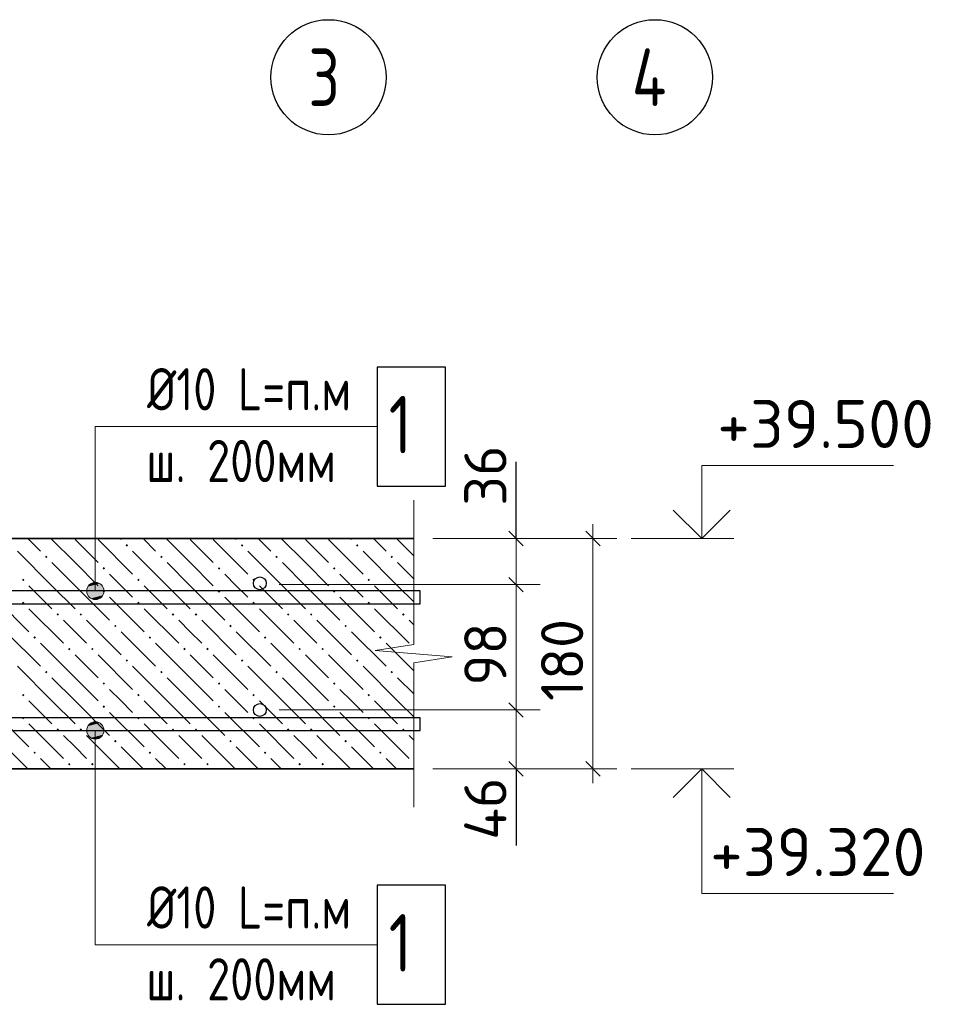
# Model space of a CAD drawing. Header units: millimetres. Extents: x 40580 to 1930067, y -240640 to 81020.
# Tile 286 of 656: x 905214 to 910061, y -229839 to -224710. Entities that reach past the tile are written whole.
import ezdxf

# ---------------------------------------------------------------- set-up
doc = ezdxf.new("R2010")
doc.units = ezdxf.units.MM
doc.linetypes.add('CENTER', pattern=[2, 1.25, -0.25, 0.25, -0.25])
for name, color, linetype, lineweight in [('Standard', 7, 'Continuous', 25), ('ЖБ Перекрытие верхний уровень', 7, 'Continuous', 35), ('ОСИ', 7, 'CENTER', 15), ('Позиционная метка линия выноска', 7, 'Continuous', 13), ('Позиционная метка номер позиции', 7, 'Continuous', 13), ('Примечания', 7, 'Continuous', 13), ('Фоновоя арматура Х1', 52, 'Continuous', 25)]:
    doc.layers.add(name, color=color, linetype=linetype, lineweight=lineweight)
doc.layers.add('Размерная выноска', color=7, linetype='Continuous')
doc.styles.add('GOST 2.304', font='isocpeur.ttf', dxfattribs={"width": 0.8})
doc.styles.add('ISOCPEUR', font='isocpeur.ttf')

msp = doc.modelspace()

# ---------------------------------------------------------------- hatches: boundary and pattern name
at = {"layer": 'ЖБ Перекрытие верхний уровень', "linetype": 'Continuous', "lineweight": 13, "transparency": 33554687}
for points in [[(905765.3, -227448.5), (905771.8, -227442), (905778.3, -227448.5), (905771.8, -227455)], [(906365.3, -227448.5), (906371.8, -227442), (906378.3, -227448.5), (906371.8, -227455)], [(906965.3, -227448.5), (906971.8, -227442), (906978.3, -227448.5), (906971.8, -227455)], [(905345.3, -227508.5), (905351.8, -227502), (905358.3, -227508.5), (905351.8, -227515)], [(905945.3, -227508.5), (905951.8, -227502), (905958.3, -227508.5), (905951.8, -227515)], [(906545.3, -227508.5), (906551.8, -227502), (906558.3, -227508.5), (906551.8, -227515)], [(907145.3, -227508.5), (907151.8, -227502), (907158.3, -227508.5), (907151.8, -227515)], [(905645.3, -227568.5), (905651.8, -227562), (905658.3, -227568.5), (905651.8, -227575)], [(906245.3, -227568.5), (906251.8, -227562), (906258.3, -227568.5), (906251.8, -227575)], [(906845.3, -227568.5), (906851.8, -227562), (906858.3, -227568.5), (906851.8, -227575)], [(905225.3, -227628.5), (905231.8, -227622), (905238.3, -227628.5), (905231.8, -227635)], [(905825.3, -227628.5), (905831.8, -227622), (905838.3, -227628.5), (905831.8, -227635)], [(906425.3, -227628.5), (906431.8, -227622), (906438.3, -227628.5), (906431.8, -227635)], [(907025.3, -227628.5), (907031.8, -227622), (907038.3, -227628.5), (907031.8, -227635)], [(905645.3, -227688.5), (905651.8, -227682), (905658.3, -227688.5), (905651.8, -227695)], [(906245.3, -227688.5), (906251.8, -227682), (906258.3, -227688.5), (906251.8, -227695)], [(906845.3, -227688.5), (906851.8, -227682), (906858.3, -227688.5), (906851.8, -227695)], [(905225.3, -227748.5), (905231.8, -227742), (905238.3, -227748.5), (905231.8, -227755)], [(905825.3, -227748.5), (905831.8, -227742), (905838.3, -227748.5), (905831.8, -227755)], [(906425.3, -227748.5), (906431.8, -227742), (906438.3, -227748.5), (906431.8, -227755)], [(907025.3, -227748.5), (907031.8, -227742), (907038.3, -227748.5), (907031.8, -227755)], [(905405.3, -227808.5), (905411.8, -227802), (905418.3, -227808.5), (905411.8, -227815)], [(905525.3, -227808.5), (905531.8, -227802), (905538.3, -227808.5), (905531.8, -227815)], [(906005.3, -227808.5), (906011.8, -227802), (906018.3, -227808.5), (906011.8, -227815)], [(906125.3, -227808.5), (906131.8, -227802), (906138.3, -227808.5), (906131.8, -227815)], [(906605.3, -227808.5), (906611.8, -227802), (906618.3, -227808.5), (906611.8, -227815)], [(906725.3, -227808.5), (906731.8, -227802), (906738.3, -227808.5), (906731.8, -227815)], [(907205.3, -227808.5), (907211.8, -227802), (907218.3, -227808.5), (907211.8, -227815)], [(905705.3, -227868.5), (905711.8, -227862), (905718.3, -227868.5), (905711.8, -227875)], [(906305.3, -227868.5), (906311.8, -227862), (906318.3, -227868.5), (906311.8, -227875)], [(906905.3, -227868.5), (906911.8, -227862), (906918.3, -227868.5), (906911.8, -227875)], [(905285.3, -227928.5), (905291.8, -227922), (905298.3, -227928.5), (905291.8, -227935)], [(905885.3, -227928.5), (905891.8, -227922), (905898.3, -227928.5), (905891.8, -227935)], [(906485.3, -227928.5), (906491.8, -227922), (906498.3, -227928.5), (906491.8, -227935)], [(907085.3, -227928.5), (907091.8, -227922), (907098.3, -227928.5), (907091.8, -227935)], [(905465.3, -227988.5), (905471.8, -227982), (905478.3, -227988.5), (905471.8, -227995)], [(905585.3, -227988.5), (905591.8, -227982), (905598.3, -227988.5), (905591.8, -227995)], [(906065.3, -227988.5), (906071.8, -227982), (906078.3, -227988.5), (906071.8, -227995)], [(906185.3, -227988.5), (906191.8, -227982), (906198.3, -227988.5), (906191.8, -227995)], [(906665.3, -227988.5), (906671.8, -227982), (906678.3, -227988.5), (906671.8, -227995)], [(906785.3, -227988.5), (906791.8, -227982), (906798.3, -227988.5), (906791.8, -227995)], [(907265.3, -227988.5), (907265.9, -227987.8), (907265.9, -227989.1)], [(905765.3, -228048.5), (905771.8, -228042), (905778.3, -228048.5), (905771.8, -228055)], [(906365.3, -228048.5), (906371.8, -228042), (906378.3, -228048.5), (906371.8, -228055)], [(906965.3, -228048.5), (906971.8, -228042), (906978.3, -228048.5), (906971.8, -228055)], [(905345.3, -228108.5), (905351.8, -228102), (905358.3, -228108.5), (905351.8, -228115)], [(905945.3, -228108.5), (905951.8, -228102), (905958.3, -228108.5), (905951.8, -228115)], [(906545.3, -228108.5), (906551.8, -228102), (906558.3, -228108.5), (906551.8, -228115)], [(907145.3, -228108.5), (907151.8, -228102), (907158.3, -228108.5), (907151.8, -228115)], [(905645.3, -228168.5), (905651.8, -228162), (905658.3, -228168.5), (905651.8, -228175)], [(906245.3, -228168.5), (906251.8, -228162), (906258.3, -228168.5), (906251.8, -228175)], [(906845.3, -228168.5), (906851.8, -228162), (906858.3, -228168.5), (906851.8, -228175)], [(905225.3, -228228.5), (905231.8, -228222), (905238.3, -228228.5), (905231.8, -228235)], [(905825.3, -228228.5), (905831.8, -228222), (905838.3, -228228.5), (905831.8, -228235)], [(906425.3, -228228.5), (906431.8, -228222), (906438.3, -228228.5), (906431.8, -228235)], [(907025.3, -228228.5), (907031.8, -228222), (907038.3, -228228.5), (907031.8, -228235)], [(905645.3, -228288.5), (905651.8, -228282), (905658.3, -228288.5), (905651.8, -228295)], [(906245.3, -228288.5), (906251.8, -228282), (906258.3, -228288.5), (906251.8, -228295)], [(906845.3, -228288.5), (906851.8, -228282), (906858.3, -228288.5), (906851.8, -228295)], [(905225.3, -228348.5), (905231.8, -228342), (905238.3, -228348.5), (905231.8, -228355)], [(905825.3, -228348.5), (905831.8, -228342), (905838.3, -228348.5), (905831.8, -228355)], [(906425.3, -228348.5), (906431.8, -228342), (906438.3, -228348.5), (906431.8, -228355)], [(907025.3, -228348.5), (907031.8, -228342), (907038.3, -228348.5), (907031.8, -228355)], [(905405.3, -228408.5), (905411.8, -228402), (905418.3, -228408.5), (905411.8, -228415)], [(905525.3, -228408.5), (905531.8, -228402), (905538.3, -228408.5), (905531.8, -228415)], [(906005.3, -228408.5), (906011.8, -228402), (906018.3, -228408.5), (906011.8, -228415)], [(906125.3, -228408.5), (906131.8, -228402), (906138.3, -228408.5), (906131.8, -228415)], [(906605.3, -228408.5), (906611.8, -228402), (906618.3, -228408.5), (906611.8, -228415)], [(906725.3, -228408.5), (906731.8, -228402), (906738.3, -228408.5), (906731.8, -228415)], [(907205.3, -228408.5), (907211.8, -228402), (907218.3, -228408.5), (907211.8, -228415)], [(905705.3, -228468.5), (905711.8, -228462), (905718.3, -228468.5), (905711.8, -228475)], [(906305.3, -228468.5), (906311.8, -228462), (906318.3, -228468.5), (906311.8, -228475)], [(906905.3, -228468.5), (906911.8, -228462), (906918.3, -228468.5), (906911.8, -228475)], [(905285.3, -228528.5), (905291.8, -228522), (905298.3, -228528.5), (905291.8, -228535)], [(905885.3, -228528.5), (905891.8, -228522), (905898.3, -228528.5), (905891.8, -228535)], [(906485.3, -228528.5), (906491.8, -228522), (906498.3, -228528.5), (906491.8, -228535)], [(907085.3, -228528.5), (907091.8, -228522), (907098.3, -228528.5), (907091.8, -228535)], [(905465.3, -228588.5), (905471.8, -228582), (905478.3, -228588.5), (905471.8, -228595)], [(905585.3, -228588.5), (905591.8, -228582), (905598.3, -228588.5), (905591.8, -228595)], [(906065.3, -228588.5), (906071.8, -228582), (906078.3, -228588.5), (906071.8, -228595)], [(906185.3, -228588.5), (906191.8, -228582), (906198.3, -228588.5), (906191.8, -228595)], [(906665.3, -228588.5), (906671.8, -228582), (906678.3, -228588.5), (906671.8, -228595)], [(906785.3, -228588.5), (906791.8, -228582), (906798.3, -228588.5), (906791.8, -228595)], [(907265.3, -228588.5), (907265.9, -228587.8), (907265.9, -228589.1)]]:
    msp.add_hatch(color=7, dxfattribs=at).paths.add_polyline_path(points, flags=16)
at = {"layer": 'Позиционная метка линия выноска', "linetype": 'Continuous', "lineweight": 13, "transparency": 33554687}
for points in [[(905630, -227647.4), (905585, -227647.4), (905568.7, -227663.6)], [(905630, -227647.4), (905568.7, -227663.6), (905646.2, -227663.6)], [(905585, -227647.4), (905630, -227647.4), (905607.5, -227641.1)], [(905646.2, -227663.6), (905568.7, -227663.6), (905562.5, -227686.1)], [(905646.2, -227663.6), (905562.5, -227686.1), (905652.5, -227686.1)], [(905652.5, -227686.1), (905562.5, -227686.1), (905568.7, -227708.6)], [(905652.5, -227686.1), (905568.7, -227708.6), (905646.2, -227708.6)], [(905646.2, -227708.6), (905568.7, -227708.6), (905585, -227724.8)], [(905646.2, -227708.6), (905585, -227724.8), (905630, -227724.8)], [(905630, -227724.8), (905585, -227724.8), (905607.5, -227731.1)], [(905585, -228374), (905630, -228374), (905607.5, -228367.7)], [(905562.5, -228412.7), (905652.5, -228412.7), (905646.1, -228390.2)], [(905562.5, -228412.7), (905646.1, -228390.2), (905568.7, -228390.2)], [(905568.7, -228435.2), (905652.5, -228412.7), (905562.5, -228412.7)], [(905568.7, -228390.2), (905646.1, -228390.2), (905630, -228374)], [(905568.7, -228390.2), (905630, -228374), (905585, -228374)], [(905568.7, -228435.2), (905646.1, -228435.2), (905652.5, -228412.7)], [(905585, -228451.4), (905646.1, -228435.2), (905568.7, -228435.2)], [(905585, -228451.4), (905630, -228451.4), (905646.1, -228435.2)], [(905630, -228451.4), (905585, -228451.4), (905607.5, -228457.7)]]:
    msp.add_hatch(color=7, dxfattribs=at).paths.add_polyline_path(points)

# ---------------------------------------------------------------- linework, layer by layer
at = {"layer": 'Standard', "color": 7, "linetype": 'Continuous', "lineweight": 13, "transparency": 33554687}
for p, q in [((907799.3, -227412.7), (907799.3, -227337.7)), ((908199.3, -227412.7), (908199.3, -227337.7)), ((907761.8, -227375.2), (907836.8, -227450.2)), ((908236.8, -227450.2), (908161.8, -227375.2)), ((907799.3, -227412.7), (907799.3, -227652.7)), ((908399.3, -227412.7), (908932.6, -227412.7)), ((907761.8, -227615.2), (907836.8, -227690.2)), ((907799.3, -227652.7), (907799.3, -228306.1)), ((907761.8, -228268.6), (907836.8, -228343.6)), ((907799.3, -228306.1), (907799.3, -228612.7)), ((907761.8, -228575.2), (907836.8, -228650.2)), ((907799.3, -228612.7), (907799.3, -228687.7)), ((908236.8, -228650.2), (908161.8, -228575.2)), ((908199.3, -228612.7), (908199.3, -228687.7)), ((908399.3, -228612.7), (908932.6, -228612.7))]:
    msp.add_line(p, q, dxfattribs=at)
at = {"layer": 'Standard', "color": 251, "linetype": 'Continuous', "lineweight": 13, "true_color": 0x656565, "transparency": 33554687}
for p, q in [((908199.3, -227412.7), (907365.9, -227412.7)), ((907799.3, -227412.7), (907674.3, -227412.7)), ((907799.3, -227412.7), (907924.3, -227412.7)), ((908199.3, -227412.7), (908074.3, -227412.7)), ((908199.3, -227412.7), (908324.3, -227412.7)), ((907799.3, -227652.7), (907674.3, -227652.7)), ((907799.3, -227652.7), (907924.3, -227652.7)), ((907799.3, -228306.1), (907674.3, -228306.1)), ((907799.3, -228306.1), (907924.3, -228306.1)), ((908199.3, -228612.7), (907365.9, -228612.7)), ((907799.3, -228612.7), (907674.3, -228612.7)), ((907799.3, -228612.7), (907924.3, -228612.7)), ((908199.3, -228612.7), (908074.3, -228612.7)), ((908199.3, -228612.7), (908324.3, -228612.7))]:
    msp.add_line(p, q, dxfattribs=at)
at = {"layer": 'Standard', "color": 7, "linetype": 'Continuous', "lineweight": 13, "transparency": 33554687}
for points in [[(908765.9, -227412.7), (908765.9, -227032.7), (909765.9, -227032.7)], [(908617.4, -227264.2), (908765.9, -227412.7), (908914.4, -227264.2)], [(908199.3, -228612.7), (908199.3, -228113.8), (908199.3, -228113.8), (908199.3, -227412.7)], [(908617.4, -228761.2), (908765.9, -228612.7), (908914.4, -228761.2)], [(908765.9, -228612.7), (908765.9, -229262.7), (909765.9, -229262.7)]]:
    msp.add_lwpolyline(points, dxfattribs=at)
at = {"layer": 'Standard', "color": 251, "linetype": 'Continuous', "lineweight": 13, "true_color": 0x656565, "transparency": 33554687}
for points in [[(907799.3, -227412.7), (907782.3, -227412.7), (907782.3, -227412.7), (907782.3, -227412.7), (907782.3, -227412.7), (907365.9, -227412.7)], [(907799.3, -227652.7), (907782.3, -227652.7), (907782.3, -227652.7), (907782.3, -227652.7), (907782.3, -227652.7), (906564.4, -227652.7)], [(907799.3, -228306.1), (907782.3, -228306.1), (907782.3, -228306.1), (906564.4, -228306.1)], [(907799.3, -228612.7), (907782.3, -228612.7), (907782.3, -228612.7), (907365.9, -228612.7)]]:
    msp.add_lwpolyline(points, dxfattribs=at)
at = {"layer": 'ЖБ Перекрытие верхний уровень', "transparency": 33554687}
for p, q in [((907265.9, -227412.7), (900599.3, -227412.7)), ((900599.3, -228612.7), (907265.9, -228612.7))]:
    msp.add_line(p, q, dxfattribs=at)
at = {"layer": 'ЖБ Перекрытие верхний уровень', "color": 9, "linetype": 'Continuous', "lineweight": 13, "true_color": 0xc7c7c7, "transparency": 33554687}
for p, q in [((905256, -227412.7), (905321.8, -227478.5)), ((905501.8, -227538.5), (905376, -227412.7)), ((905501.8, -227418.5), (905621.8, -227538.5)), ((905621.8, -227418.5), (905801.8, -227598.5)), ((905736, -227412.7), (905741.8, -227418.5)), ((905856, -227412.7), (905921.8, -227478.5)), ((906101.8, -227538.5), (905976, -227412.7)), ((906101.8, -227418.5), (906221.8, -227538.5)), ((906221.8, -227418.5), (906401.8, -227598.5)), ((906336, -227412.7), (906341.8, -227418.5)), ((906456, -227412.7), (906521.8, -227478.5)), ((906701.8, -227538.5), (906576, -227412.7)), ((906701.8, -227418.5), (906821.8, -227538.5)), ((906821.8, -227418.5), (907001.8, -227598.5)), ((906936, -227412.7), (906941.8, -227418.5)), ((907056, -227412.7), (907121.8, -227478.5)), ((907265.9, -227502.6), (907176, -227412.7)), ((905381.8, -227658.5), (905201.8, -227478.5)), ((905981.8, -227658.5), (905801.8, -227478.5)), ((906581.8, -227658.5), (906401.8, -227478.5)), ((907181.8, -227658.5), (907001.8, -227478.5)), ((905381.8, -227538.5), (905501.8, -227658.5)), ((905501.8, -227538.5), (905621.8, -227658.5)), ((905981.8, -227538.5), (906101.8, -227658.5)), ((906101.8, -227538.5), (906221.8, -227658.5)), ((906581.8, -227538.5), (906701.8, -227658.5)), ((906701.8, -227538.5), (906821.8, -227658.5)), ((907181.8, -227538.5), (907265.9, -227622.6)), ((905741.8, -227658.5), (905681.8, -227598.5)), ((906341.8, -227658.5), (906281.8, -227598.5)), ((906941.8, -227658.5), (906881.8, -227598.5)), ((905261.8, -227658.5), (905381.8, -227778.5)), ((905381.8, -227658.5), (905501.8, -227778.5)), ((905501.8, -227658.5), (905681.8, -227838.5)), ((905801.8, -227718.5), (905741.8, -227658.5)), ((905861.8, -227658.5), (905981.8, -227778.5)), ((905981.8, -227658.5), (906101.8, -227778.5)), ((906101.8, -227658.5), (906281.8, -227838.5)), ((906401.8, -227718.5), (906341.8, -227658.5)), ((906461.8, -227658.5), (906581.8, -227778.5)), ((906581.8, -227658.5), (906701.8, -227778.5)), ((906701.8, -227658.5), (906881.8, -227838.5)), ((907001.8, -227718.5), (906941.8, -227658.5)), ((907061.8, -227658.5), (907181.8, -227778.5)), ((907181.8, -227658.5), (907265.9, -227742.6)), ((905081.8, -227718.5), (905261.8, -227898.5)), ((905681.8, -227718.5), (905861.8, -227898.5)), ((906281.8, -227718.5), (906461.8, -227898.5)), ((906881.8, -227718.5), (907061.8, -227898.5)), ((905261.8, -227778.5), (905441.8, -227958.5)), ((905861.8, -227778.5), (906041.8, -227958.5)), ((906461.8, -227778.5), (906641.8, -227958.5)), ((907061.8, -227778.5), (907241.8, -227958.5)), ((905501.8, -227898.5), (905441.8, -227838.5)), ((905561.8, -227838.5), (905741.8, -228018.5)), ((906101.8, -227898.5), (906041.8, -227838.5)), ((906161.8, -227838.5), (906341.8, -228018.5)), ((906701.8, -227898.5), (906641.8, -227838.5)), ((906761.8, -227838.5), (906941.8, -228018.5)), ((907265.9, -227862.6), (907241.8, -227838.5)), ((905141.8, -227898.5), (905321.8, -228078.5)), ((905561.8, -227958.5), (905501.8, -227898.5)), ((905741.8, -227898.5), (905921.8, -228078.5)), ((906161.8, -227958.5), (906101.8, -227898.5)), ((906341.8, -227898.5), (906521.8, -228078.5)), ((906761.8, -227958.5), (906701.8, -227898.5)), ((906941.8, -227898.5), (907121.8, -228078.5)), ((905501.8, -228138.5), (905321.8, -227958.5)), ((906101.8, -228138.5), (905921.8, -227958.5)), ((906701.8, -228138.5), (906521.8, -227958.5)), ((907265.9, -228102.6), (907121.8, -227958.5)), ((905501.8, -228018.5), (905621.8, -228138.5)), ((905621.8, -228018.5), (905801.8, -228198.5)), ((906101.8, -228018.5), (906221.8, -228138.5)), ((906221.8, -228018.5), (906401.8, -228198.5)), ((906701.8, -228018.5), (906821.8, -228138.5)), ((906821.8, -228018.5), (907001.8, -228198.5)), ((905381.8, -228258.5), (905201.8, -228078.5)), ((905981.8, -228258.5), (905801.8, -228078.5)), ((906581.8, -228258.5), (906401.8, -228078.5)), ((907181.8, -228258.5), (907001.8, -228078.5)), ((905381.8, -228138.5), (905501.8, -228258.5)), ((905501.8, -228138.5), (905621.8, -228258.5)), ((905981.8, -228138.5), (906101.8, -228258.5)), ((906101.8, -228138.5), (906221.8, -228258.5)), ((906581.8, -228138.5), (906701.8, -228258.5)), ((906701.8, -228138.5), (906821.8, -228258.5)), ((907181.8, -228138.5), (907265.9, -228222.6)), ((905741.8, -228258.5), (905681.8, -228198.5)), ((906341.8, -228258.5), (906281.8, -228198.5)), ((906941.8, -228258.5), (906881.8, -228198.5)), ((905261.8, -228258.5), (905381.8, -228378.5)), ((905381.8, -228258.5), (905501.8, -228378.5)), ((905501.8, -228258.5), (905681.8, -228438.5)), ((905801.8, -228318.5), (905741.8, -228258.5)), ((905861.8, -228258.5), (905981.8, -228378.5)), ((905981.8, -228258.5), (906101.8, -228378.5)), ((906101.8, -228258.5), (906281.8, -228438.5)), ((906401.8, -228318.5), (906341.8, -228258.5)), ((906461.8, -228258.5), (906581.8, -228378.5)), ((906581.8, -228258.5), (906701.8, -228378.5)), ((906701.8, -228258.5), (906881.8, -228438.5)), ((907001.8, -228318.5), (906941.8, -228258.5)), ((907061.8, -228258.5), (907181.8, -228378.5)), ((907181.8, -228258.5), (907265.9, -228342.6)), ((905081.8, -228318.5), (905261.8, -228498.5)), ((905681.8, -228318.5), (905861.8, -228498.5)), ((906281.8, -228318.5), (906461.8, -228498.5)), ((906881.8, -228318.5), (907061.8, -228498.5)), ((905261.8, -228378.5), (905441.8, -228558.5)), ((905861.8, -228378.5), (906041.8, -228558.5)), ((906461.8, -228378.5), (906641.8, -228558.5)), ((907061.8, -228378.5), (907241.8, -228558.5)), ((905501.8, -228498.5), (905441.8, -228438.5)), ((905561.8, -228438.5), (905736, -228612.7)), ((906101.8, -228498.5), (906041.8, -228438.5)), ((906161.8, -228438.5), (906336, -228612.7)), ((906701.8, -228498.5), (906641.8, -228438.5)), ((906761.8, -228438.5), (906936, -228612.7)), ((907265.9, -228462.6), (907241.8, -228438.5)), ((905141.8, -228498.5), (905256, -228612.7)), ((905561.8, -228558.5), (905501.8, -228498.5)), ((905741.8, -228498.5), (905856, -228612.7)), ((906161.8, -228558.5), (906101.8, -228498.5)), ((906341.8, -228498.5), (906456, -228612.7)), ((906761.8, -228558.5), (906701.8, -228498.5)), ((906941.8, -228498.5), (907056, -228612.7)), ((905376, -228612.7), (905321.8, -228558.5)), ((905976, -228612.7), (905921.8, -228558.5)), ((906576, -228612.7), (906521.8, -228558.5)), ((907176, -228612.7), (907121.8, -228558.5))]:
    msp.add_line(p, q, dxfattribs=at)
at = {"layer": 'ОСИ', "color": 7, "linetype": 'Continuous', "lineweight": -3, "transparency": 33554687}
for centre in [(906822, -225009.8), (908522, -225009.8)]:
    msp.add_circle(centre, 300, dxfattribs=at)
at = {"layer": 'Позиционная метка линия выноска', "color": 7, "linetype": 'Continuous', "lineweight": 13, "transparency": 33554687}
for p, q in [((905607.5, -227641.1), (905607.5, -227641.1)), ((905562.5, -227686.1), (905562.5, -227686.1)), ((905652.5, -227686.1), (905652.5, -227686.1)), ((905607.5, -227731.1), (905607.5, -227731.1)), ((905607.5, -228367.7), (905607.5, -228367.7)), ((905562.5, -228412.7), (905562.5, -228412.7)), ((905652.5, -228412.7), (905652.5, -228412.7)), ((905607.5, -228457.7), (905607.5, -228457.7))]:
    msp.add_line(p, q, dxfattribs=at)
for points in [[(907075.9, -226829.4), (905607.5, -226829.4), (905607.5, -227686.1)], [(907075.9, -229529.4), (905607.5, -229529.4), (905607.5, -228412.7)]]:
    msp.add_lwpolyline(points, dxfattribs=at)
for centre in [(905607.5, -227686.1), (905607.5, -228412.7)]:
    msp.add_circle(centre, 45, dxfattribs=at)
at = {"layer": 'Позиционная метка номер позиции', "color": 7, "linetype": 'Continuous', "lineweight": 25, "transparency": 33554687}
for points in [[(907075.9, -227139.4), (907430.9, -227139.4), (907430.9, -226519.4), (907075.9, -226519.4), (907075.9, -227139.4)], [(907075.9, -229839.4), (907430.9, -229839.4), (907430.9, -229219.4), (907075.9, -229219.4), (907075.9, -229839.4)]]:
    msp.add_lwpolyline(points, dxfattribs=at)
at = {"layer": 'Примечания', "color": 7, "linetype": 'Continuous', "lineweight": 13, "transparency": 33554687}
for p, q in [((907265.9, -227212.7), (907265.9, -227964.7)), ((907265.9, -227964.7), (907065.9, -227996.7)), ((907065.9, -227996.7), (907465.9, -228028.7)), ((907465.9, -228028.7), (907265.9, -228060.7)), ((907265.9, -228060.7), (907265.9, -228812.7)), ((907265.9, -228812.7), (907265.9, -228812.7))]:
    msp.add_line(p, q, dxfattribs=at)
at = {"layer": 'Размерная выноска', "color": 7, "linetype": 'Continuous', "lineweight": -3, "transparency": 33554687}
for p, q in [((907799.3, -227412.7), (907799.3, -227012.7)), ((907799.3, -228612.7), (907799.3, -229012.7))]:
    msp.add_line(p, q, dxfattribs=at)
at = {"layer": 'Фоновоя арматура Х1', "color": 251, "linetype": 'Continuous', "lineweight": -3, "true_color": 0x656565, "transparency": 33554687}
for points in [[(900765.9, -227752.7), (907299.3, -227752.7), (907299.3, -227686.1), (900765.9, -227686.1), (900765.9, -227752.7)], [(900765.9, -227752.7), (907299.3, -227752.7), (907299.3, -227686.1), (900765.9, -227686.1), (900765.9, -227752.7)], [(900765.9, -228412.7), (907299.3, -228412.7), (907299.3, -228346.1), (900765.9, -228346.1), (900765.9, -228412.7)], [(900765.9, -228412.7), (907299.3, -228412.7), (907299.3, -228346.1), (900765.9, -228346.1), (900765.9, -228412.7)], [(900765.9, -228412.7), (907299.3, -228412.7), (907299.3, -228346.1), (900765.9, -228346.1), (900765.9, -228412.7)]]:
    msp.add_lwpolyline(points, dxfattribs=at)
for centre in [(906464.4, -227646.1), (906464.4, -228306.1)]:
    msp.add_circle(centre, 33.3, dxfattribs=at)

# ---------------------------------------------------------------- texts
at = {"layer": 'Standard', "color": 7, "linetype": 'Continuous', "lineweight": 25, "transparency": 33554687, "char_height": 250, "attachment_point": 7, "style": 'ISOCPEUR'}
for s, insert, width in [('+39.500', (908847.2, -226941.1), 1066.327), ('+39.320', (908809.7, -229171.1), 1066.315)]:
    msp.add_mtext(s, dxfattribs=dict(at, insert=insert, width=width))
at = {"layer": 'Standard', "color": 7, "linetype": 'Continuous', "lineweight": 25, "transparency": 33554687, "char_height": 220, "attachment_point": 7, "rotation": 90, "style": 'ISOCPEUR'}
for s, insert, width in [('36', (907749.3, -227241.9), 375.741), ('180', (908149.3, -228259.2), 485.073), ('98', (907749.2, -228178.9), 391.317), ('46', (907749.2, -228982.7), 391.311)]:
    msp.add_mtext(s, dxfattribs=dict(at, insert=insert, width=width))
at = {"layer": 'ОСИ', "color": 7, "linetype": 'Continuous', "lineweight": 25, "transparency": 33554687, "char_height": 300, "attachment_point": 7, "style": 'ISOCPEUR'}
for s, insert, width in [('\\W0.78;3', (906717, -225159.8), 326.834), ('\\W0.80;4', (908402, -225159.8), 359.83)]:
    msp.add_mtext(s, dxfattribs=dict(at, insert=insert, width=width))
at = {"layer": 'Позиционная метка номер позиции', "color": 7, "linetype": 'Continuous', "lineweight": 25, "transparency": 33554687, "attachment_point": 7, "style": 'GOST 2.304'}
for s, insert, char_height, width in [('Ø10\\~L=п.м', (905876.9, -226745.1), 220, 1112.948), ('1', (907135.9, -226969.4), 300, 277.869), ('ш.\\~200мм', (905873.2, -227119.1), 220, 1125.894), ('Ø10\\~L=п.м', (903650.3, -229445.1), 220, 1112.948), ('Ø10\\~L=п.м', (905876.9, -229445.1), 220, 1112.948), ('1', (907135.9, -229669.4), 300, 277.869), ('ш.\\~200мм', (905873.2, -229819.1), 220, 1125.894)]:
    msp.add_mtext(s, dxfattribs=dict(at, insert=insert, char_height=char_height, width=width))

doc.saveas('drawing.dxf')
